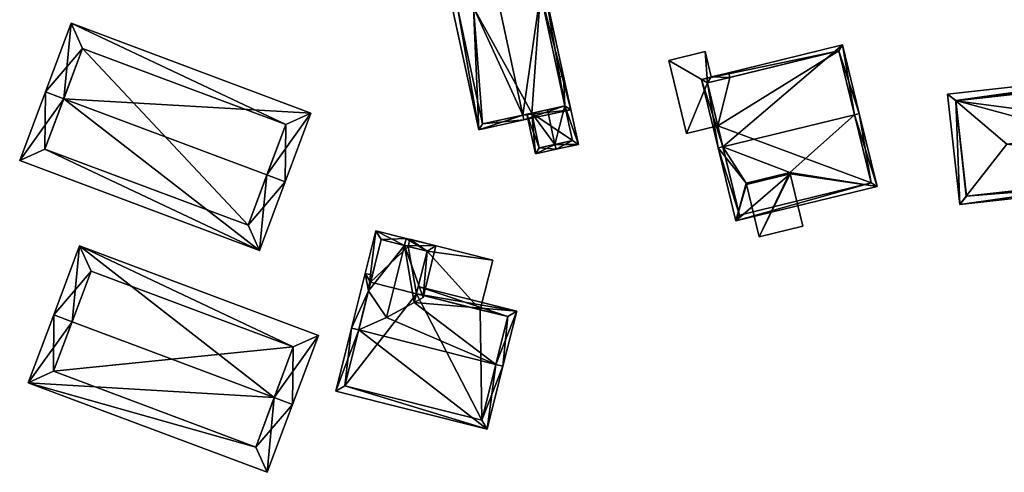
# Model space of a CAD drawing. Header units: inches. Extents: x 2685601 to 2690022, y 1235992 to 1239010.
# Tile 294 of 390: x 2689010 to 2689110, y 1237838 to 1237884. Entities that reach past the tile are written whole.
import ezdxf

# ---------------------------------------------------------------- set-up
doc = ezdxf.new("R2010")
doc.units = ezdxf.units.IN
doc.header["$MEASUREMENT"] = 0
doc.layers.add('Gebaeude Einzelhaus', color=10, linetype='Continuous')
doc.layers.add('Offenes Gebaeude', color=10, linetype='Continuous')

msp = doc.modelspace()

# ---------------------------------------------------------------- meshes
at = {"layer": 'Gebaeude Einzelhaus'}
mesh = msp.add_polyface(dxfattribs=at)
corners = [(2689061.145, 1237874.727, 472.342), (2689056.646, 1237873.239, 470.208), (2689061.251, 1237874.239, 472.342), (2689056.11, 1237885.719, 471.169), (2689053.898, 1237885.908, 470.208), (2689058.642, 1237886.268, 472.342), (2689056.078, 1237885.869, 471.169), (2689055.972, 1237886.357, 471.169), (2689062.934, 1237887.198, 470.426), (2689066.033, 1237875.275, 470.208), (2689063.423, 1237887.304, 470.208), (2689054.493, 1237885.525, 470.435), (2689057.029, 1237873.834, 470.435), (2689065.438, 1237875.658, 470.426), (2689065.438, 1237875.658, 469.538), (2689065.438, 1237875.658, 461.283), (2689062.934, 1237887.198, 461.283), (2689056.078, 1237885.869, 461.283), (2689054.493, 1237885.525, 461.283), (2689057.029, 1237873.834, 461.283), (2689062.043, 1237874.922, 469.663), (2689063.649, 1237875.27, 470.208), (2689062.043, 1237874.922, 461.283), (2689056.11, 1237885.719, 461.283)]
mesh.append_faces([[corners[k] for k in face] for face in [(2, 13, 9), (9, 13, 10), (10, 13, 8), (2, 0, 13), (1, 12, 2), (2, 12, 0), (4, 11, 1), (1, 11, 12), (4, 7, 11), (11, 7, 6), (0, 8, 5), (2, 9, 0), (0, 9, 8), (8, 9, 10), (4, 6, 7), (4, 3, 6), (3, 0, 5), (4, 1, 3), (3, 1, 0), (0, 1, 2)]], dxfattribs={"color": 13})
mesh.append_faces([[corners[k] for k in face] for face in [(23, 18, 17), (23, 19, 18), (16, 22, 23), (23, 22, 19), (16, 15, 22), (13, 21, 14), (20, 19, 22), (20, 12, 19), (13, 0, 21), (21, 0, 20), (20, 0, 12), (12, 11, 19), (19, 11, 18), (18, 11, 17), (17, 11, 6), (14, 8, 13), (14, 16, 8), (14, 15, 16)]], dxfattribs={"color": 41})
mesh = msp.add_polyface(dxfattribs=at)
corners = [(2689014.271, 1237876.385, 477.664), (2689039.511, 1237874.93, 470.964), (2689015.024, 1237884.099, 470.964), (2689035.014, 1237868.619, 477.664), (2689036.886, 1237867.918, 477.664), (2689012.399, 1237877.086, 477.664), (2689009.779, 1237870.09, 470.964), (2689034.266, 1237860.923, 470.964), (2689036.938, 1237873.759, 472.753), (2689033.095, 1237863.496, 472.757), (2689016.195, 1237881.525, 472.754), (2689012.353, 1237871.261, 472.757), (2689033.095, 1237863.496, 461.703), (2689036.938, 1237873.759, 461.703), (2689016.195, 1237881.525, 461.703), (2689012.353, 1237871.261, 461.703)]
mesh.append_faces([[corners[k] for k in face] for face in [(11, 9, 7), (6, 11, 7), (0, 11, 5), (10, 0, 5), (5, 11, 6), (8, 10, 2), (2, 10, 5), (1, 8, 2), (4, 9, 3), (3, 8, 4), (7, 9, 4), (4, 8, 1), (0, 7, 3), (3, 7, 4), (0, 6, 7), (0, 5, 6), (0, 2, 5), (4, 1, 3), (3, 1, 0), (0, 1, 2)]], dxfattribs={"color": 13})
mesh.append_faces([[corners[k] for k in face] for face in [(13, 12, 14), (14, 12, 15), (9, 11, 12), (12, 11, 15), (0, 10, 11), (11, 10, 15), (15, 10, 14), (10, 8, 14), (14, 8, 13), (8, 12, 13), (8, 9, 12), (8, 3, 9)]], dxfattribs={"color": 41})
mesh = msp.add_polyface(dxfattribs=at)
corners = [(2689088.419, 1237868.736, 478.187), (2689082.888, 1237863.925, 475.007), (2689097.288, 1237867.438, 475.007), (2689083.92, 1237867.779, 478.316), (2689081.07, 1237871.378, 482.261), (2689083.952, 1237867.647, 478.188), (2689094.984, 1237874.771, 482.261), (2689095.47, 1237874.89, 482.261), (2689088.386, 1237868.868, 478.316), (2689081.555, 1237871.496, 482.261), (2689093.763, 1237881.884, 475.007), (2689079.364, 1237878.371, 475.007), (2689096.684, 1237867.805, 475.48), (2689093.395, 1237881.28, 475.51), (2689079.968, 1237878.004, 475.511), (2689083.255, 1237864.529, 475.48), (2689093.395, 1237881.28, 462.948), (2689096.684, 1237867.805, 462.948), (2689082.277, 1237878.567, 470.193), (2689082.277, 1237878.567, 462.948), (2689079.968, 1237878.004, 470.193), (2689081.038, 1237873.618, 470.193), (2689083.255, 1237864.529, 462.948), (2689081.038, 1237873.618, 462.948), (2689079.968, 1237878.004, 462.948)]
mesh.append_faces([[corners[k] for k in face] for face in [(1, 15, 12), (9, 15, 4), (14, 9, 4), (4, 15, 1), (13, 14, 11), (11, 14, 4), (10, 13, 11), (6, 13, 7), (12, 6, 7), (7, 13, 10), (1, 12, 2), (2, 12, 7), (9, 11, 4), (7, 10, 6), (6, 10, 9), (9, 10, 11), (8, 9, 3), (3, 9, 4), (8, 6, 9), (2, 8, 0), (8, 2, 6), (6, 2, 7), (3, 1, 5), (5, 1, 0), (1, 3, 4), (0, 1, 2)]], dxfattribs={"color": 13})
mesh.append_faces([[corners[k] for k in face] for face in [(17, 23, 16), (16, 23, 19), (19, 23, 24), (17, 22, 23), (12, 15, 17), (17, 15, 22), (9, 21, 15), (15, 21, 22), (22, 21, 23), (9, 14, 21), (21, 14, 20), (14, 18, 20), (18, 16, 19), (14, 13, 18), (18, 13, 16), (6, 12, 13), (13, 12, 16), (16, 12, 17)]], dxfattribs={"color": 41})
mesh = msp.add_polyface(dxfattribs=at)
corners = [(2689079.968, 1237878.004, 470.193), (2689080.374, 1237878.618, 470.193), (2689079.74, 1237881.214, 470.193), (2689082.277, 1237878.567, 470.193), (2689082.159, 1237879.053, 470.193), (2689076.024, 1237880.308, 470.193), (2689077.846, 1237872.839, 470.193), (2689081.038, 1237873.618, 470.193), (2689076.024, 1237880.308, 462.948), (2689079.74, 1237881.214, 462.948), (2689077.846, 1237872.839, 462.948), (2689081.038, 1237873.618, 462.948), (2689082.159, 1237879.053, 462.948), (2689082.277, 1237878.567, 462.948), (2689080.374, 1237878.618, 462.948), (2689079.968, 1237878.004, 462.948)]
mesh.append_faces([[corners[k] for k in face] for face in [(0, 6, 7), (0, 5, 6), (0, 2, 5), (4, 1, 3), (3, 1, 0), (0, 1, 2)]], dxfattribs={"color": 13})
mesh.append_faces([[corners[k] for k in face] for face in [(13, 14, 12), (13, 15, 14), (14, 15, 9), (9, 15, 8), (8, 15, 10), (10, 15, 11), (2, 1, 9), (9, 1, 14), (1, 4, 14), (14, 4, 12), (12, 3, 13), (12, 4, 3), (10, 11, 6), (6, 11, 7), (6, 5, 10), (10, 5, 8), (5, 2, 8), (8, 2, 9)]], dxfattribs={"color": 41})
mesh = msp.add_polyface(dxfattribs=at)
corners = [(2689105.324, 1237876.167, 477.242), (2689105.74, 1237865.618, 476.909), (2689106.401, 1237866.463, 477.242), (2689104.49, 1237876.873, 476.909), (2689110.541, 1237871.751, 479.327), (2689130.766, 1237879.793, 476.909), (2689130.109, 1237878.923, 477.242), (2689125.986, 1237873.468, 479.327), (2689132.018, 1237868.536, 476.909), (2689131.187, 1237869.215, 477.242), (2689105.319, 1237876.21, 477.224), (2689106.403, 1237866.446, 477.235), (2689131.189, 1237869.199, 477.235), (2689130.104, 1237878.964, 477.224), (2689131.189, 1237869.199, 465.332), (2689130.104, 1237878.964, 465.332), (2689105.319, 1237876.21, 465.332), (2689106.403, 1237866.446, 465.332)]
mesh.append_faces([[corners[k] for k in face] for face in [(13, 10, 5), (6, 13, 5), (9, 6, 8), (8, 11, 12), (12, 9, 8), (8, 6, 5), (2, 11, 1), (0, 2, 1), (1, 11, 8), (10, 0, 3), (5, 10, 3), (3, 0, 1), (8, 6, 9), (9, 6, 7), (8, 5, 6), (1, 9, 2), (2, 9, 4), (4, 9, 7), (1, 8, 9), (6, 0, 7), (7, 0, 4), (6, 5, 0), (0, 5, 3), (0, 2, 4), (3, 1, 0), (0, 1, 2)]], dxfattribs={"color": 13})
mesh.append_faces([[corners[k] for k in face] for face in [(14, 17, 16), (14, 16, 15), (11, 17, 14), (11, 14, 12), (2, 17, 11), (16, 17, 0), (0, 17, 2), (10, 16, 0), (15, 16, 10), (13, 15, 10), (14, 15, 6), (6, 15, 13), (9, 14, 6), (12, 14, 9)]], dxfattribs={"color": 41})
mesh = msp.add_polyface(dxfattribs=at)
corners = [(2689062.043, 1237874.922, 469.663), (2689061.554, 1237874.816, 469.497), (2689062.428, 1237870.788, 469.497), (2689064.417, 1237871.731, 470.208), (2689064.523, 1237871.243, 470.208), (2689063.649, 1237875.27, 470.208), (2689065.438, 1237875.658, 469.538), (2689066.8, 1237871.736, 469.355), (2689065.291, 1237878.69, 469.355), (2689064.803, 1237878.584, 469.538), (2689062.81, 1237871.383, 469.663), (2689066.205, 1237872.119, 469.538), (2689066.205, 1237872.119, 461.283), (2689065.438, 1237875.658, 461.283), (2689062.043, 1237874.922, 461.283), (2689062.81, 1237871.383, 461.283)]
mesh.append_faces([[corners[k] for k in face] for face in [(7, 6, 8), (8, 6, 9), (4, 11, 7), (7, 11, 6), (4, 3, 11), (10, 1, 0), (10, 2, 1), (10, 4, 2), (10, 3, 4), (7, 3, 4), (9, 6, 8), (8, 6, 7), (7, 6, 3), (3, 6, 5), (0, 3, 5), (0, 2, 3), (3, 2, 4), (0, 1, 2)]], dxfattribs={"color": 13})
mesh.append_faces([[corners[k] for k in face] for face in [(12, 14, 13), (12, 15, 14), (11, 15, 12), (11, 10, 15), (11, 3, 10), (15, 10, 14), (14, 10, 0), (11, 12, 6), (6, 12, 13)]], dxfattribs={"color": 41})
mesh = msp.add_polyface(dxfattribs=at)
corners = [(2689052.269, 1237861.393, 472.45), (2689049.238, 1237862.151, 474.724), (2689049.056, 1237861.425, 474.724), (2689050.05, 1237855.622, 472.996), (2689047.214, 1237854.074, 474.724), (2689050.946, 1237856.111, 472.45), (2689045.382, 1237856.807, 472.985), (2689046.143, 1237862.928, 472.45), (2689043.651, 1237852.984, 472.45), (2689044.379, 1237852.802, 472.985), (2689051.359, 1237860.848, 472.996), (2689046.688, 1237862.018, 472.985), (2689049.431, 1237861.331, 469.795), (2689046.688, 1237862.018, 461.745), (2689051.359, 1237860.848, 469.795), (2689049.431, 1237861.331, 461.745), (2689045.598, 1237857.668, 472.284), (2689045.598, 1237857.668, 461.745), (2689050.269, 1237856.497, 472.284), (2689050.269, 1237856.497, 469.795), (2689051.359, 1237860.848, 461.745), (2689050.269, 1237856.497, 461.745)]
mesh.append_faces([[corners[k] for k in face] for face in [(7, 6, 8), (8, 6, 9), (1, 11, 7), (7, 11, 6), (1, 2, 11), (0, 10, 1), (1, 10, 2), (0, 5, 10), (10, 5, 3), (7, 2, 1), (9, 6, 8), (8, 6, 7), (7, 6, 2), (2, 6, 4), (0, 2, 5), (5, 2, 3), (3, 2, 4), (0, 1, 2)]], dxfattribs={"color": 13})
mesh.append_faces([[corners[k] for k in face] for face in [(15, 17, 13), (15, 21, 17), (15, 20, 21), (10, 18, 14), (14, 18, 19), (10, 3, 18), (11, 16, 6), (11, 13, 16), (16, 13, 17), (13, 12, 15), (12, 10, 14), (12, 2, 10), (13, 11, 12), (12, 11, 2)]], dxfattribs={"color": 41})
mesh = msp.add_polyface(dxfattribs=at)
corners = [(2689051.359, 1237860.848, 469.795), (2689049.613, 1237862.058, 469.795), (2689049.431, 1237861.331, 469.795), (2689058.06, 1237859.941, 469.795), (2689056.788, 1237854.864, 469.795), (2689050.269, 1237856.497, 469.795), (2689049.613, 1237862.058, 461.745), (2689058.06, 1237859.941, 461.745), (2689049.431, 1237861.331, 461.745), (2689056.788, 1237854.864, 461.745), (2689051.359, 1237860.848, 461.745), (2689050.269, 1237856.497, 461.745)]
mesh.append_faces([[corners[k] for k in face] for face in [(3, 0, 4), (4, 0, 5), (3, 1, 0), (0, 1, 2)]], dxfattribs={"color": 13})
mesh.append_faces([[corners[k] for k in face] for face in [(11, 10, 9), (9, 10, 7), (7, 10, 6), (6, 10, 8), (7, 3, 9), (9, 3, 4), (2, 1, 8), (8, 1, 6), (1, 3, 6), (6, 3, 7)]], dxfattribs={"color": 41})
mesh = msp.add_polyface(dxfattribs=at)
corners = [(2689035.766, 1237845.901, 478.312), (2689010.658, 1237847.411, 471.487), (2689035.048, 1237838.279, 471.487), (2689015.121, 1237853.632, 478.312), (2689013.249, 1237854.333, 478.312), (2689037.639, 1237845.2, 478.312), (2689040.28, 1237852.253, 471.487), (2689015.889, 1237861.385, 471.487), (2689033.876, 1237840.853, 473.333), (2689037.706, 1237851.081, 473.299), (2689017.06, 1237858.811, 473.3), (2689013.231, 1237848.583, 473.333), (2689017.06, 1237858.811, 462.921), (2689037.706, 1237851.081, 462.921), (2689013.231, 1237848.583, 462.921), (2689033.876, 1237840.853, 462.921)]
mesh.append_faces([[corners[k] for k in face] for face in [(11, 8, 1), (3, 11, 4), (10, 3, 4), (4, 11, 1), (9, 10, 7), (7, 10, 4), (6, 9, 7), (8, 0, 5), (5, 0, 9), (5, 9, 6), (1, 8, 2), (2, 8, 5), (0, 7, 3), (3, 7, 4), (5, 6, 0), (0, 6, 7), (0, 2, 5), (4, 1, 3), (3, 1, 0), (0, 1, 2)]], dxfattribs={"color": 13})
mesh.append_faces([[corners[k] for k in face] for face in [(13, 15, 14), (13, 14, 12), (8, 15, 0), (9, 15, 13), (0, 15, 9), (14, 15, 11), (11, 15, 8), (3, 14, 11), (12, 14, 10), (10, 14, 3), (13, 12, 9), (9, 12, 10)]], dxfattribs={"color": 41})
mesh = msp.add_polyface(dxfattribs=at)
corners = [(2689050.269, 1237856.497, 472.284), (2689060.508, 1237854.705, 471.692), (2689050.452, 1237857.225, 471.692), (2689050.05, 1237855.622, 472.996), (2689058.379, 1237849.294, 476.241), (2689059.106, 1237849.111, 476.242), (2689047.214, 1237854.074, 474.724), (2689044.379, 1237852.802, 476.242), (2689045.382, 1237856.807, 472.985), (2689045.053, 1237858.578, 471.692), (2689045.598, 1237857.668, 472.284), (2689043.651, 1237852.984, 476.242), (2689045.78, 1237858.396, 471.692), (2689042.043, 1237846.564, 471.692), (2689057.498, 1237842.693, 471.692), (2689059.598, 1237854.16, 472.284), (2689042.953, 1237847.109, 472.208), (2689056.953, 1237843.603, 472.208), (2689059.598, 1237854.16, 461.745), (2689056.953, 1237843.603, 461.745), (2689056.788, 1237854.864, 469.795), (2689050.269, 1237856.497, 469.795), (2689056.788, 1237854.864, 461.745), (2689045.598, 1237857.668, 461.745), (2689042.953, 1237847.109, 461.745), (2689050.269, 1237856.497, 461.745)]
mesh.append_faces([[corners[k] for k in face] for face in [(14, 17, 5), (5, 17, 4), (7, 16, 11), (11, 16, 13), (13, 16, 14), (14, 16, 17), (1, 15, 2), (2, 15, 0), (1, 5, 15), (15, 5, 4), (8, 9, 10), (10, 9, 12), (8, 11, 9), (8, 7, 11), (7, 14, 4), (4, 14, 5), (7, 13, 14), (7, 11, 13), (9, 10, 12), (7, 8, 11), (11, 8, 9), (9, 8, 10), (4, 6, 7), (7, 6, 8), (4, 3, 6), (5, 1, 4), (4, 1, 3), (3, 1, 0), (0, 1, 2)]], dxfattribs={"color": 13})
mesh.append_faces([[corners[k] for k in face] for face in [(25, 24, 23), (22, 19, 25), (25, 19, 24), (22, 18, 19), (17, 16, 19), (19, 16, 24), (8, 16, 7), (8, 24, 16), (8, 23, 24), (8, 10, 23), (20, 18, 22), (20, 15, 18), (21, 0, 20), (20, 0, 15), (15, 17, 18), (18, 17, 19), (15, 4, 17)]], dxfattribs={"color": 41})
at = {"layer": 'Offenes Gebaeude'}
mesh = msp.add_polyface(dxfattribs=at)
corners = [(2689085.253, 1237862.319, 477.141), (2689088.386, 1237868.868, 478.316), (2689083.92, 1237867.779, 478.316), (2689089.719, 1237863.409, 477.141), (2689083.952, 1237867.647, 478.188), (2689085.253, 1237862.319, 477.041), (2689089.719, 1237863.409, 477.041), (2689088.419, 1237868.736, 478.187)]
mesh.append_faces([[corners[k] for k in face] for face in [(3, 1, 0), (0, 1, 2)]], dxfattribs={"color": 13})
mesh.append_faces([[corners[k] for k in face] for face in [(6, 5, 7), (7, 5, 4), (6, 7, 3), (3, 7, 1), (3, 0, 6), (6, 0, 5), (5, 0, 4), (4, 0, 2)]], dxfattribs={"color": 41})

doc.saveas('drawing.dxf')
